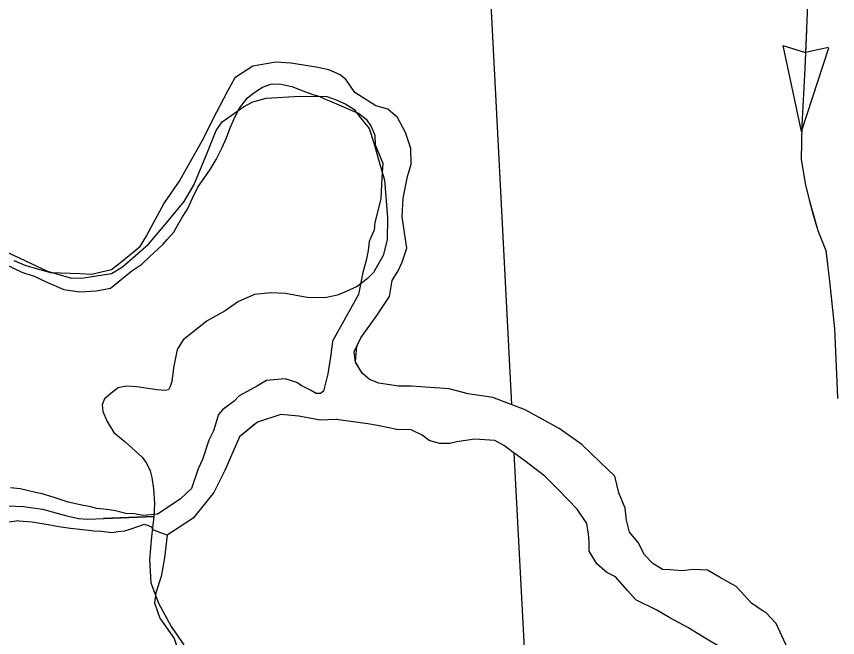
# Model space of a CAD drawing. Extents: x 8749 to 11879, y 13275 to 15339.
# Drawn here: x 9856 to 9920.1, y 14309.6 to 14358 of the extents above; entities that cross this region are included whole.
import ezdxf

# ---------------------------------------------------------------- set-up
doc = ezdxf.new("R2010")
doc.units = 0
for name, color, linetype in [('Level 2', 7, 'Continuous'), ('Level 32', 7, 'Continuous'), ('Level 35', 7, 'Continuous'), ('Level 43', 7, 'Continuous'), ('Level 5', 7, 'Continuous'), ('Level 9', 7, 'Continuous')]:
    doc.layers.add(name, color=color, linetype=linetype)

msp = doc.modelspace()

# ---------------------------------------------------------------- linework, layer by layer
at = {"layer": 'Level 2'}
msp.add_line((9866.777, 14319.024), (9862.831, 14318.869), dxfattribs=at)
for points in [[(9855.426, 14339.591), (9858.472, 14338.157), (9860.355, 14337.611), (9861.271, 14337.636), (9863.464, 14337.973), (9864.331, 14338.479), (9866.356, 14340.261), (9867.657, 14341.779), (9869.127, 14343.586), (9869.874, 14344.863), (9870.958, 14347.416), (9871.633, 14349.103), (9872.091, 14349.777), (9873.754, 14350.958), (9874.477, 14351.343), (9875.537, 14351.632), (9878.164, 14351.801), (9880.26, 14351.753), (9880.983, 14351.512), (9881.754, 14351.175), (9882.357, 14350.765), (9882.887, 14350.09), (9883.562, 14349.271), (9883.923, 14348.163), (9884.285, 14346.862), (9884.767, 14345.248), (9885.008, 14342.333), (9884.959, 14340.605), (9884.651, 14339.371), (9883.903, 14338.04), (9883.416, 14337.552), (9882.62, 14336.951), (9881.775, 14336.562), (9881.093, 14336.269), (9880.118, 14336.075), (9878.721, 14336.091), (9877.048, 14336.416), (9875.927, 14336.464), (9874.611, 14336.334), (9873.377, 14335.798), (9872.337, 14335.051), (9870.94, 14334.272), (9869.056, 14332.794), (9868.585, 14332.047), (9868.308, 14330.618), (9868.162, 14329.546), (9868.049, 14329.156), (9867.902, 14328.913), (9867.675, 14328.848), (9867.009, 14328.897), (9865.449, 14329.124), (9864.626, 14329.198), (9863.979, 14329.066), (9863.557, 14328.749), (9862.923, 14328.195), (9862.725, 14327.746), (9862.778, 14327.205), (9863.121, 14326.427), (9863.649, 14325.569), (9864.52, 14324.856), (9865.866, 14323.643), (9866.196, 14323.194), (9866.487, 14322.587), (9866.606, 14322.059), (9866.751, 14321.175), (9866.83, 14320.04), (9866.777, 14319.024)], [(9855.426, 14339.591), (9858.472, 14338.157), (9860.355, 14337.611), (9861.271, 14337.636), (9863.464, 14337.973), (9864.331, 14338.479), (9866.356, 14340.261), (9867.657, 14341.779), (9869.127, 14343.586), (9869.874, 14344.863), (9870.958, 14347.416), (9871.633, 14349.103), (9872.091, 14349.777), (9873.754, 14350.958), (9874.477, 14351.343), (9875.537, 14351.632), (9878.164, 14351.801), (9880.26, 14351.753), (9880.983, 14351.512), (9881.754, 14351.175), (9882.357, 14350.765), (9882.887, 14350.09), (9883.562, 14349.271), (9883.923, 14348.163), (9884.285, 14346.862), (9884.767, 14345.248), (9885.008, 14342.333), (9884.959, 14340.605), (9884.651, 14339.371), (9883.903, 14338.04), (9883.416, 14337.552), (9882.62, 14336.951), (9881.775, 14336.562), (9881.093, 14336.269), (9880.118, 14336.075), (9878.721, 14336.091), (9877.048, 14336.416), (9875.927, 14336.464), (9874.611, 14336.334), (9873.377, 14335.798), (9872.337, 14335.051), (9870.94, 14334.272), (9869.056, 14332.794), (9868.585, 14332.047), (9868.308, 14330.618), (9868.162, 14329.546), (9868.049, 14329.156), (9867.902, 14328.913), (9867.675, 14328.848), (9867.009, 14328.897), (9865.449, 14329.124), (9864.626, 14329.198), (9863.979, 14329.066), (9863.557, 14328.749), (9862.923, 14328.195), (9862.725, 14327.746), (9862.778, 14327.205), (9863.121, 14326.427), (9863.649, 14325.569), (9864.52, 14324.856), (9865.866, 14323.643), (9866.196, 14323.194), (9866.487, 14322.587), (9866.606, 14322.059), (9866.751, 14321.175), (9866.83, 14320.04), (9866.777, 14319.024)], [(9852.851, 14319.976), (9856.605, 14319.813), (9858.073, 14319.614), (9859.887, 14319.105), (9860.902, 14318.888), (9861.591, 14318.833), (9866.777, 14319.024)], [(9852.851, 14319.976), (9856.605, 14319.813), (9858.073, 14319.614), (9859.887, 14319.105), (9860.902, 14318.888), (9861.591, 14318.833), (9866.777, 14319.024)], [(9866.777, 14319.024), (9866.593, 14317.457), (9866.423, 14315.687), (9866.525, 14313.849), (9867.138, 14312.283), (9868.125, 14310.446), (9869.113, 14309.033)], [(9866.777, 14319.024), (9866.593, 14317.457), (9866.423, 14315.687), (9866.525, 14313.849), (9867.138, 14312.283), (9868.125, 14310.446), (9869.113, 14309.033)]]:
    msp.add_lwpolyline(points, dxfattribs=at)
at = {"layer": 'Level 32'}
for points in [[(9917.63, 14371.288), (9917.53, 14368.073), (9917.881, 14362.021), (9917.555, 14353.957)], [(9917.555, 14353.957), (9917.329, 14349.537), (9917.254, 14346.875), (9917.58, 14344.991), (9917.881, 14343.71)], [(9917.881, 14343.71), (9918.558, 14341.324), (9919.186, 14339.755), (9919.487, 14337.382), (9919.863, 14333.652), (9920.064, 14328.926)]]:
    msp.add_lwpolyline(points, dxfattribs=at)
at = {"layer": 'Level 35'}
for points in [[(9886.83, 14346.491), (9886.804, 14347.707), (9886.399, 14348.948), (9885.767, 14350.139), (9885.033, 14350.772), (9884.096, 14351.025), (9882.451, 14352.064), (9881.767, 14353.052), (9881.312, 14353.458), (9880.426, 14353.838), (9879.439, 14354.04), (9877.464, 14354.37), (9876.275, 14354.446), (9874.477, 14354.116), (9873.085, 14353.23), (9872.503, 14352.191), (9871.668, 14350.544)], [(9886.83, 14346.491), (9886.804, 14347.707), (9886.399, 14348.948), (9885.767, 14350.139), (9885.033, 14350.772), (9884.096, 14351.025), (9882.451, 14352.064), (9881.767, 14353.052), (9881.312, 14353.458), (9880.426, 14353.838), (9879.439, 14354.04), (9877.464, 14354.37), (9876.275, 14354.446), (9874.477, 14354.116), (9873.085, 14353.23), (9872.503, 14352.191), (9871.668, 14350.544)], [(9867.501, 14340.267), (9867.815, 14340.622), (9868.322, 14341.179), (9868.505, 14341.538), (9869.014, 14342.375), (9869.401, 14342.973), (9869.79, 14343.852), (9870.199, 14344.71), (9870.687, 14345.388), (9871.154, 14346.065), (9871.623, 14346.842), (9872.093, 14347.781), (9872.441, 14348.539), (9872.729, 14349.319), (9873.099, 14350.218), (9873.445, 14350.856), (9874.074, 14351.672), (9874.579, 14352.048), (9875.243, 14352.483), (9875.906, 14352.737), (9876.567, 14352.75), (9877.545, 14352.54), (9878.382, 14352.21), (9879.18, 14351.922), (9879.635, 14351.79), (9880.074, 14351.585), (9880.465, 14351.431), (9881.564, 14350.96), (9882.262, 14350.635), (9882.726, 14350.457), (9883.323, 14349.986), (9883.731, 14349.42), (9884.014, 14348.76), (9884.046, 14348.005), (9884.642, 14346.56), (9884.548, 14345.428), (9884.485, 14343.794), (9884.014, 14341.939), (9883.951, 14341.342), (9883.707, 14340.782), (9883.574, 14340.462), (9883.496, 14339.761), (9883.319, 14338.992), (9883.068, 14338.049), (9882.725, 14336.334), (9880.716, 14332.698), (9880.712, 14332.669)], [(9867.501, 14340.267), (9867.815, 14340.622), (9868.322, 14341.179), (9868.505, 14341.538), (9869.014, 14342.375), (9869.401, 14342.973), (9869.79, 14343.852), (9870.199, 14344.71), (9870.687, 14345.388), (9871.154, 14346.065), (9871.623, 14346.842), (9872.093, 14347.781), (9872.441, 14348.539), (9872.729, 14349.319), (9873.099, 14350.218), (9873.445, 14350.856), (9874.074, 14351.672), (9874.579, 14352.048), (9875.243, 14352.483), (9875.906, 14352.737), (9876.567, 14352.75), (9877.545, 14352.54), (9878.382, 14352.21), (9879.18, 14351.922), (9879.635, 14351.79), (9880.074, 14351.585), (9880.465, 14351.431), (9881.564, 14350.96), (9882.262, 14350.635), (9882.726, 14350.457), (9883.323, 14349.986), (9883.731, 14349.42), (9884.014, 14348.76), (9884.046, 14348.005), (9884.642, 14346.56), (9884.548, 14345.428), (9884.485, 14343.794), (9884.014, 14341.939), (9883.951, 14341.342), (9883.707, 14340.782), (9883.574, 14340.462), (9883.496, 14339.761), (9883.319, 14338.992), (9883.068, 14338.049), (9882.725, 14336.334), (9880.846, 14332.933)], [(9871.668, 14350.544), (9870.508, 14348.289), (9868.787, 14345.249), (9867.572, 14343.476), (9867.015, 14342.462), (9866.205, 14340.942), (9865.623, 14340.005)], [(9871.668, 14350.544), (9870.508, 14348.289), (9868.787, 14345.249), (9867.572, 14343.476), (9867.015, 14342.462), (9866.205, 14340.942), (9865.623, 14340.005)], [(9884.172, 14334.687), (9885.159, 14336.166), (9885.362, 14337.433), (9885.817, 14338.168), (9886.146, 14338.852), (9886.501, 14339.941), (9886.146, 14342.374), (9886.222, 14343.843), (9886.551, 14345.528), (9886.83, 14346.491)], [(9884.172, 14334.687), (9885.159, 14336.166), (9885.362, 14337.433), (9885.817, 14338.168), (9886.146, 14338.852), (9886.501, 14339.941), (9886.146, 14342.374), (9886.222, 14343.843), (9886.551, 14345.528), (9886.83, 14346.491)], [(9852.136, 14341.782), (9852.482, 14340.87), (9852.856, 14340.27), (9853.361, 14339.833), (9853.641, 14339.579), (9854.335, 14339.079), (9855.115, 14338.735), (9856.469, 14338.08), (9857.427, 14337.767), (9858.418, 14337.287), (9859.744, 14336.718), (9860.993, 14336.533), (9862.281, 14336.627), (9863.38, 14336.816), (9865.052, 14338.189), (9865.833, 14338.685), (9866.466, 14339.3), (9867.41, 14340.165), (9867.487, 14340.252)], [(9865.623, 14340.005), (9864.434, 14339.004), (9863.472, 14338.244), (9861.902, 14337.889), (9860.991, 14337.94), (9858.738, 14338.016), (9856.815, 14338.573), (9855.878, 14338.953)], [(9865.623, 14340.005), (9864.434, 14339.004), (9863.472, 14338.244), (9861.902, 14337.889), (9860.991, 14337.94), (9858.738, 14338.016), (9856.815, 14338.573), (9855.878, 14338.953)], [(9883.027, 14330.186), (9883.008, 14330.203), (9882.501, 14331.064), (9882.4, 14331.875), (9882.906, 14332.964), (9884.172, 14334.687)], [(9882.598, 14332.301), (9882.906, 14332.964), (9884.172, 14334.687)], [(9881.056, 14326.582), (9880.988, 14326.591), (9879.733, 14326.541), (9878.077, 14326.842), (9876.671, 14326.993), (9874.865, 14326.39), (9873.459, 14325.235), (9872.305, 14322.622), (9871.452, 14320.914), (9869.846, 14318.905), (9867.803, 14317.574), (9867.437, 14317.699), (9866.679, 14318.003)], [(9874.683, 14326.241), (9873.459, 14325.235), (9872.305, 14322.622), (9871.452, 14320.914), (9869.846, 14318.905), (9867.803, 14317.574), (9867.437, 14317.699), (9866.679, 14318.003)], [(9867.803, 14317.574), (9867.602, 14315.816), (9867.326, 14314.359), (9866.925, 14313.078), (9866.824, 14312.299), (9867.226, 14311.119), (9868.355, 14309.536), (9869.008, 14307.628), (9869.259, 14305.962), (9870.187, 14301.542), (9871.291, 14298.653), (9872.295, 14297.372), (9873.901, 14296.141), (9876.185, 14295.639), (9877.766, 14295.438)]]:
    msp.add_lwpolyline(points, dxfattribs=at)
at = {"layer": 'Level 43'}
for p, q in [((9915.848, 14355.728), (9917.593, 14355.184)), ((9917.303, 14349.034), (9915.867, 14355.746)), ((9917.303, 14349.034), (9919.416, 14355.565)), ((9919.399, 14355.585), (9917.617, 14355.184))]:
    msp.add_line(p, q, dxfattribs=at)
for points in [[(9917.676, 14356.945), (9917.555, 14353.957), (9917.329, 14349.537), (9917.315, 14349.034)], [(9917.336, 14346.402), (9917.58, 14344.991), (9917.881, 14343.71), (9918.212, 14342.544)], [(9918.212, 14342.544), (9918.558, 14341.324), (9919.186, 14339.755), (9919.312, 14338.761)], [(9919.612, 14336.138), (9919.863, 14333.652), (9920.064, 14328.926), (9920.107, 14328.236)]]:
    msp.add_lwpolyline(points, dxfattribs=at)
at = {"layer": 'Level 5'}
for points in [[(9890.668, 14405.267), (9894.667, 14327.753)], [(9894.862, 14323.985), (9895.749, 14306.791)]]:
    msp.add_lwpolyline(points, dxfattribs=at)
at = {"layer": 'Level 9'}
for points in [[(9867.501, 14340.267), (9867.815, 14340.622), (9868.322, 14341.179), (9868.505, 14341.538), (9869.014, 14342.375), (9869.401, 14342.973), (9869.79, 14343.852), (9870.199, 14344.71), (9870.687, 14345.388), (9871.154, 14346.065), (9871.623, 14346.842), (9872.093, 14347.781), (9872.441, 14348.539), (9872.729, 14349.319), (9873.099, 14350.218), (9873.445, 14350.856), (9874.074, 14351.672), (9874.579, 14352.048), (9875.243, 14352.483), (9875.906, 14352.737), (9876.567, 14352.75), (9877.545, 14352.54), (9878.382, 14352.21), (9879.18, 14351.922), (9879.635, 14351.79), (9880.074, 14351.585), (9880.465, 14351.431), (9881.564, 14350.96), (9882.262, 14350.635), (9882.726, 14350.457), (9883.323, 14349.986), (9883.731, 14349.42), (9884.014, 14348.76), (9884.046, 14348.005), (9884.642, 14346.56), (9884.548, 14345.428), (9884.485, 14343.794), (9884.014, 14341.939), (9883.951, 14341.342), (9883.707, 14340.782), (9883.574, 14340.462), (9883.496, 14339.761), (9883.319, 14338.992), (9883.068, 14338.049), (9882.725, 14336.334), (9880.716, 14332.698), (9880.568, 14331.621), (9880.34, 14330.152), (9880.003, 14328.79), (9879.76, 14328.628), (9879.437, 14328.628), (9878.992, 14328.871), (9878.258, 14329.232), (9877.913, 14329.483), (9877.005, 14329.756), (9875.561, 14329.631), (9874.843, 14329.209), (9874.058, 14328.769), (9873.43, 14328.424), (9873.042, 14328.019), (9872.161, 14327.374), (9871.816, 14326.986), (9871.434, 14325.716), (9871.07, 14324.988), (9870.56, 14323.473), (9870.227, 14322.735), (9869.693, 14321.226), (9868.847, 14320.417), (9868.038, 14319.851), (9867.054, 14319.214), (9865.924, 14319.12), (9865.264, 14319.246)], [(9852.136, 14341.782), (9852.482, 14340.87), (9852.856, 14340.27), (9853.361, 14339.833), (9853.641, 14339.579), (9854.335, 14339.079), (9855.115, 14338.735), (9856.469, 14338.08), (9857.427, 14337.767), (9858.418, 14337.287), (9859.744, 14336.718), (9860.993, 14336.533), (9862.281, 14336.627), (9863.38, 14336.816), (9865.052, 14338.189), (9865.833, 14338.685), (9866.466, 14339.3), (9867.41, 14340.165), (9867.487, 14340.252)], [(9880.716, 14332.698), (9880.568, 14331.621), (9880.34, 14330.152), (9880.003, 14328.79), (9879.76, 14328.628), (9879.437, 14328.628), (9878.992, 14328.871), (9878.258, 14329.232), (9877.913, 14329.483), (9877.005, 14329.756), (9875.561, 14329.631), (9874.843, 14329.209), (9874.058, 14328.769), (9873.43, 14328.424), (9873.042, 14328.019), (9872.161, 14327.374), (9871.816, 14326.986), (9871.434, 14325.716), (9871.07, 14324.988), (9870.56, 14323.473), (9870.227, 14322.735), (9869.693, 14321.226), (9868.847, 14320.417), (9868.038, 14319.851), (9867.054, 14319.214), (9865.924, 14319.12), (9865.264, 14319.246)], [(9880.634, 14332.102), (9880.568, 14331.621), (9880.34, 14330.152), (9880.003, 14328.79), (9879.76, 14328.628), (9879.437, 14328.628), (9878.992, 14328.871), (9878.258, 14329.232), (9877.913, 14329.483), (9877.005, 14329.756), (9875.561, 14329.631), (9874.843, 14329.209), (9874.058, 14328.769), (9873.43, 14328.424), (9873.042, 14328.019), (9872.161, 14327.374), (9871.816, 14326.986), (9871.434, 14325.716), (9871.07, 14324.988), (9870.56, 14323.473), (9870.227, 14322.735), (9869.693, 14321.226), (9868.847, 14320.417), (9868.038, 14319.851), (9867.054, 14319.214), (9865.924, 14319.12), (9865.264, 14319.246)], [(9880.634, 14332.102), (9880.568, 14331.621), (9880.34, 14330.152), (9880.003, 14328.79), (9879.76, 14328.628), (9879.437, 14328.628), (9878.992, 14328.871), (9878.258, 14329.232), (9877.913, 14329.483), (9877.005, 14329.756), (9875.561, 14329.631), (9874.843, 14329.209), (9874.058, 14328.769), (9873.43, 14328.424), (9873.042, 14328.019), (9872.161, 14327.374), (9871.816, 14326.986), (9871.434, 14325.716), (9871.07, 14324.988), (9870.56, 14323.473), (9870.227, 14322.735), (9869.693, 14321.226), (9868.847, 14320.417), (9868.038, 14319.851), (9867.054, 14319.214), (9865.924, 14319.12), (9865.264, 14319.246)], [(9889.811, 14328.969), (9886.855, 14329.189), (9885.843, 14329.189), (9884.324, 14329.417), (9883.59, 14329.696), (9883.008, 14330.203), (9882.501, 14331.064), (9882.598, 14332.301)], [(9889.811, 14328.969), (9886.855, 14329.189), (9885.843, 14329.189), (9884.324, 14329.417), (9883.59, 14329.696), (9883.008, 14330.203), (9882.515, 14331.042)], [(9903.885, 14317.804), (9903.632, 14318.733), (9903.531, 14319.671), (9903.05, 14320.887), (9902.721, 14322.179), (9901.582, 14323.268), (9900.164, 14324.636), (9898.392, 14325.878), (9895.735, 14327.347), (9893.203, 14328.31), (9891.28, 14328.589), (9889.811, 14328.969)], [(9903.885, 14317.804), (9903.632, 14318.733), (9903.531, 14319.671), (9903.05, 14320.887), (9902.721, 14322.179), (9901.582, 14323.268), (9900.164, 14324.636), (9898.392, 14325.878), (9895.735, 14327.347), (9893.203, 14328.31), (9891.28, 14328.589), (9889.811, 14328.969)], [(9872.327, 14327.496), (9872.161, 14327.374), (9871.816, 14326.986), (9871.434, 14325.716), (9871.07, 14324.988), (9870.56, 14323.473), (9870.227, 14322.735), (9869.693, 14321.226), (9868.847, 14320.417), (9868.038, 14319.851), (9867.054, 14319.214), (9865.924, 14319.12), (9865.264, 14319.246)], [(9883.458, 14326.258), (9880.988, 14326.591), (9879.733, 14326.541), (9878.077, 14326.842), (9876.671, 14326.993), (9874.865, 14326.39), (9873.459, 14325.235), (9872.305, 14322.622), (9871.452, 14320.914), (9869.846, 14318.905), (9867.803, 14317.574), (9867.437, 14317.699), (9866.679, 14318.003)], [(9883.458, 14326.258), (9880.988, 14326.591), (9879.733, 14326.541), (9878.077, 14326.842), (9876.671, 14326.993), (9874.865, 14326.39), (9873.459, 14325.235), (9872.305, 14322.622), (9871.452, 14320.914), (9869.846, 14318.905), (9867.803, 14317.574), (9867.437, 14317.699), (9866.679, 14318.003)], [(9903.733, 14313.23), (9902.771, 14314.325), (9902.113, 14314.68), (9901.328, 14315.339), (9900.721, 14316.327), (9900.721, 14317.087), (9900.67, 14317.644), (9900.544, 14318.48), (9899.784, 14319.595), (9898.342, 14321.115), (9897.279, 14322.179), (9895.709, 14323.37), (9894.697, 14324.104), (9894.115, 14324.535), (9893.38, 14324.966), (9891.786, 14325.067), (9890.394, 14324.839), (9889.862, 14324.712), (9889.508, 14324.712), (9889.052, 14324.712), (9888.242, 14324.966), (9887.711, 14325.371), (9886.85, 14325.776), (9885.736, 14325.802), (9884.218, 14326.131), (9883.458, 14326.258)], [(9903.733, 14313.23), (9902.771, 14314.325), (9902.113, 14314.68), (9901.328, 14315.339), (9900.721, 14316.327), (9900.721, 14317.087), (9900.67, 14317.644), (9900.544, 14318.48), (9899.784, 14319.595), (9898.342, 14321.115), (9897.279, 14322.179), (9895.709, 14323.37), (9894.697, 14324.104), (9894.115, 14324.535), (9893.38, 14324.966), (9891.786, 14325.067), (9890.394, 14324.839), (9889.862, 14324.712), (9889.508, 14324.712), (9889.052, 14324.712), (9888.242, 14324.966), (9887.711, 14325.371), (9886.85, 14325.776), (9885.736, 14325.802), (9884.218, 14326.131), (9883.458, 14326.258)], [(9856.345, 14321.194), (9855.591, 14321.257)], [(9856.345, 14321.194), (9855.591, 14321.257)], [(9865.264, 14319.246), (9864.573, 14319.277), (9863.663, 14319.497), (9862.876, 14319.611), (9862.281, 14319.654), (9861.841, 14319.779), (9861.15, 14319.905), (9860.082, 14320.157), (9858.921, 14320.533), (9858.064, 14320.802), (9857.538, 14320.911), (9856.345, 14321.194)], [(9865.264, 14319.246), (9864.573, 14319.277), (9863.663, 14319.497), (9862.876, 14319.611), (9862.281, 14319.654), (9861.841, 14319.779), (9861.15, 14319.905), (9860.082, 14320.157), (9858.921, 14320.533), (9858.064, 14320.802), (9857.538, 14320.911), (9856.345, 14321.194)], [(9865.264, 14319.246), (9864.573, 14319.277), (9863.663, 14319.497), (9862.876, 14319.611), (9862.281, 14319.654), (9861.841, 14319.779), (9861.15, 14319.905), (9860.082, 14320.157), (9858.921, 14320.533), (9858.064, 14320.802), (9857.538, 14320.911), (9856.345, 14321.194)], [(9865.264, 14319.246), (9864.573, 14319.277), (9863.663, 14319.497), (9862.876, 14319.611), (9862.281, 14319.654), (9861.841, 14319.779), (9861.15, 14319.905), (9860.082, 14320.157), (9858.921, 14320.533), (9858.064, 14320.802), (9857.538, 14320.911), (9856.345, 14321.194)], [(9865.264, 14319.246), (9864.573, 14319.277), (9863.663, 14319.497), (9862.876, 14319.611), (9862.281, 14319.654), (9861.841, 14319.779), (9861.15, 14319.905), (9860.082, 14320.157), (9858.921, 14320.533), (9858.064, 14320.802), (9857.538, 14320.911), (9856.345, 14321.194)], [(9856.216, 14318.696), (9854.291, 14318.432)], [(9856.216, 14318.696), (9854.291, 14318.432)], [(9856.216, 14318.696), (9857.28, 14318.622), (9858.519, 14318.409), (9859.357, 14318.24), (9860.256, 14318.11), (9861.216, 14318.021), (9862.115, 14317.911), (9862.676, 14317.885), (9863.495, 14317.777), (9863.956, 14317.872), (9864.514, 14317.921), (9864.986, 14318.067), (9865.359, 14318.208), (9865.673, 14318.304), (9866.018, 14318.435), (9866.357, 14318.331), (9866.581, 14318.227), (9866.679, 14318.003)], [(9856.216, 14318.696), (9857.28, 14318.622), (9858.519, 14318.409), (9859.357, 14318.24), (9860.256, 14318.11), (9861.216, 14318.021), (9862.115, 14317.911), (9862.676, 14317.885), (9863.495, 14317.777), (9863.956, 14317.872), (9864.514, 14317.921), (9864.986, 14318.067), (9865.359, 14318.208), (9865.673, 14318.304), (9866.018, 14318.435), (9866.357, 14318.331), (9866.581, 14318.227), (9866.679, 14318.003)], [(9856.216, 14318.696), (9857.28, 14318.622), (9858.519, 14318.409), (9859.357, 14318.24), (9860.256, 14318.11), (9861.216, 14318.021), (9862.115, 14317.911), (9862.676, 14317.885), (9863.495, 14317.777), (9863.956, 14317.872), (9864.514, 14317.921), (9864.986, 14318.067), (9865.359, 14318.208), (9865.673, 14318.304), (9866.018, 14318.435), (9866.357, 14318.331), (9866.581, 14318.227), (9866.679, 14318.003)], [(9867.803, 14317.574), (9867.602, 14315.816), (9867.326, 14314.359), (9866.925, 14313.078), (9866.824, 14312.299), (9867.226, 14311.119), (9868.355, 14309.536), (9869.008, 14307.628), (9869.259, 14305.962), (9870.187, 14301.542), (9871.291, 14298.653), (9872.295, 14297.372), (9873.901, 14296.141), (9876.185, 14295.639), (9877.766, 14295.438)], [(9914.225, 14311.704), (9913.402, 14312.281), (9912.845, 14312.863), (9912.205, 14313.567), (9910.896, 14314.307), (9909.96, 14314.839), (9908.871, 14314.89), (9907.96, 14314.789), (9907.074, 14314.865), (9906.442, 14314.89), (9905.682, 14315.371), (9905.049, 14316.055), (9904.543, 14316.993), (9903.885, 14317.804)], [(9914.225, 14311.704), (9913.402, 14312.281), (9912.845, 14312.863), (9912.205, 14313.567), (9910.896, 14314.307), (9909.96, 14314.839), (9908.871, 14314.89), (9907.96, 14314.789), (9907.074, 14314.865), (9906.442, 14314.89), (9905.682, 14315.371), (9905.049, 14316.055), (9904.543, 14316.993), (9903.885, 14317.804)], [(9912.618, 14299.086), (9913.276, 14300.588), (9913.25, 14301.602), (9913.352, 14303.35), (9913.58, 14304.769), (9913.529, 14306.39), (9913.073, 14307.074), (9911.985, 14307.758), (9910.871, 14308.898), (9910.036, 14309.405), (9908.416, 14310.368), (9907.024, 14311.128), (9906.011, 14311.736), (9904.366, 14312.546), (9903.733, 14313.23)], [(9912.618, 14299.086), (9913.276, 14300.588), (9913.25, 14301.602), (9913.352, 14303.35), (9913.58, 14304.769), (9913.529, 14306.39), (9913.073, 14307.074), (9911.985, 14307.758), (9910.871, 14308.898), (9910.036, 14309.405), (9908.416, 14310.368), (9907.024, 14311.128), (9906.011, 14311.736), (9904.366, 14312.546), (9903.733, 14313.23)], [(9916.44, 14308.371), (9916.06, 14309.043), (9915.326, 14310.689), (9914.516, 14311.551), (9914.225, 14311.704)], [(9916.44, 14308.371), (9916.06, 14309.043), (9915.326, 14310.689), (9914.516, 14311.551), (9914.225, 14311.704)]]:
    msp.add_lwpolyline(points, dxfattribs=at)

doc.saveas('drawing.dxf')
